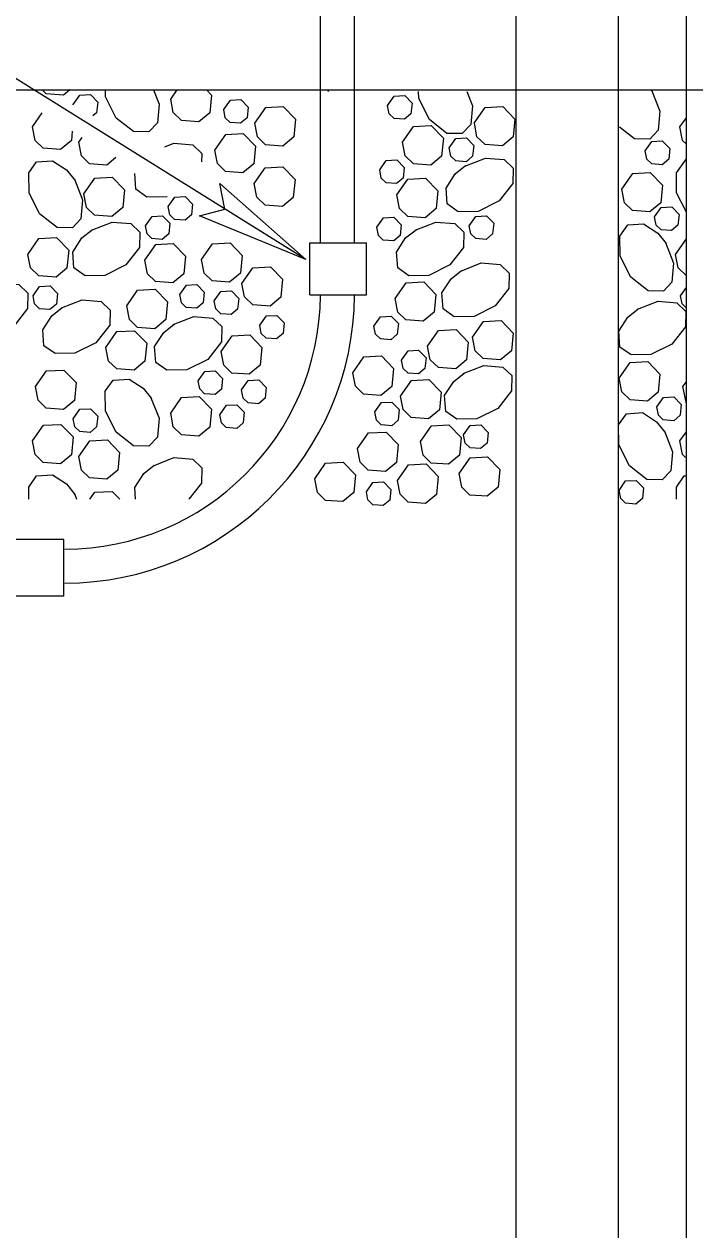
# Model space of a CAD drawing. Extents: x 99968 to 128667, y 90163 to 102182.
# Drawn here: x 121988.6 to 122094.4, y 98172 to 98362.1 of the extents above; entities that cross this region are included whole.
import ezdxf

# ---------------------------------------------------------------- set-up
doc = ezdxf.new("R2010")
doc.units = 0
doc.layers.add('RD Standard Plans Active', color=7, linetype='Continuous')

msp = doc.modelspace()

# ---------------------------------------------------------------- linework, layer by layer
at = {"layer": 'RD Standard Plans Active'}
for p, q in [((122093.01, 98066.74), (122093.01, 98771.14)), ((122066.12, 98478.09), (122066.12, 98160.54)), ((122082.25, 98478.09), (122082.25, 98160.54)), ((122032.97, 98325.02), (121818.04, 98458.87)), ((122035.23, 98453.47), (122035.23, 98327.65)), ((122040.6, 98453.47), (122040.6, 98327.65)), ((121884.09, 98351.73), (122313.7, 98351.73)), ((122033.64, 98327.65), (122042.57, 98327.65)), ((122033.64, 98319.4), (122033.64, 98327.65)), ((122042.57, 98319.4), (122042.57, 98327.65)), ((122033.64, 98319.4), (122042.57, 98319.4)), ((121994.81, 98280.84), (121986.56, 98280.84)), ((121994.81, 98271.91), (121994.81, 98280.84)), ((121994.81, 98271.91), (121986.56, 98271.91))]:
    msp.add_line(p, q, dxfattribs=at)
for points in [[(121995.77, 98351.73), (121994.78, 98350.92), (121992.05, 98351.1), (121991.41, 98351.73)], [(121996.31, 98349.45), (121997.35, 98350.93), (121999.01, 98351.02), (122000.17, 98349.82), (122000, 98348.15), (121999.39, 98347.63)], [(122008.97, 98351.73), (122009.85, 98349.51), (122009.59, 98346.54), (122008.25, 98345.11), (122005.82, 98345.16), (122003.07, 98347.31), (122001.41, 98350.63), (122001.38, 98351.73)], [(122011.68, 98350.3), (122012.68, 98351.73)], [(122017.35, 98351.73), (122018.11, 98350.93), (122017.83, 98348.14), (122016.12, 98346.71), (122013.39, 98346.91), (122012.09, 98348.16), (122011.68, 98350.3)], [(122036.35, 98351.73), (122036.56, 98351.47)], [(122058.37, 98351.47), (122059.26, 98349.25), (122059, 98346.27), (122057.65, 98344.85), (122055.23, 98344.89), (122052.48, 98347.05), (122050.82, 98350.37), (122050.79, 98351.47)], [(122087.56, 98351.6), (122088.84, 98348.37), (122088.58, 98345.37), (122087.24, 98343.96), (122084.81, 98344.01), (122082.44, 98345.86)], [(122087.43, 98351.73), (122087.63, 98351.47)], [(121996.32, 98349.37), (121996.31, 98349.45)], [(122020.04, 98348.65), (122021.09, 98350.12), (122022.74, 98350.22), (122023.9, 98349.02), (122023.73, 98347.35), (122022.71, 98346.49), (122021.06, 98346.61), (122020.29, 98347.36), (122020.04, 98348.65)], [(122024.93, 98346.48), (122026.66, 98348.95), (122029.44, 98349.11), (122031.36, 98347.11), (122031.08, 98344.32), (122029.37, 98342.89), (122026.63, 98343.09), (122025.35, 98344.34), (122024.93, 98346.48)], [(122045.89, 98349.27), (122046.93, 98350.75), (122048.59, 98350.84), (122049.75, 98349.65), (122049.58, 98347.98), (122048.56, 98347.11), (122046.91, 98347.23), (122046.14, 98347.98), (122045.89, 98349.27)], [(122059.56, 98346.5), (122061.3, 98348.98), (122064.06, 98349.13), (122065.98, 98347.14), (122065.72, 98344.33), (122064, 98342.91), (122061.26, 98343.12), (122059.98, 98344.36), (122059.57, 98346.5)], [(121989.86, 98345.93), (121991.4, 98348.11)], [(122092, 98345.93), (122093.01, 98347.36)], [(121996.15, 98345.23), (121996.01, 98343.76), (121994.3, 98342.35), (121991.57, 98342.53), (121990.28, 98343.78), (121989.86, 98345.93)], [(122048.26, 98343.48), (122049.99, 98345.96), (122052.77, 98346.11), (122054.69, 98344.12), (122054.41, 98341.31), (122052.7, 98339.89), (122049.97, 98340.09), (122048.68, 98341.33), (122048.26, 98343.48)], [(122093.01, 98343.2), (122092.42, 98343.78), (122092, 98345.93)], [(121997.19, 98343.48), (121997.73, 98344.25)], [(122003.05, 98341.06), (122001.63, 98339.89), (121998.9, 98340.09), (121997.61, 98341.33), (121997.19, 98343.48)], [(122010.78, 98342.76), (122012.19, 98343.32), (122015.17, 98343.06), (122016.59, 98341.72), (122016.56, 98340.39)], [(122018.63, 98342.25), (122020.36, 98344.73), (122023.13, 98344.89), (122025.06, 98342.89), (122024.77, 98340.1), (122023.07, 98338.67), (122020.32, 98338.87), (122019.04, 98340.11), (122018.63, 98342.25)], [(122055.61, 98342.59), (122056.65, 98344.08), (122058.31, 98344.16), (122059.47, 98342.97), (122059.3, 98341.29), (122058.27, 98340.42), (122056.63, 98340.56), (122055.85, 98341.3), (122055.61, 98342.59)], [(122086.53, 98342.12), (122087.56, 98343.59), (122089.22, 98343.69), (122090.38, 98342.5), (122090.22, 98340.82), (122089.18, 98339.95), (122087.55, 98340.07), (122086.77, 98340.82), (122086.53, 98342.12)], [(121996.49, 98337.64), (121997.77, 98334.39), (121997.52, 98331.42), (121996.17, 98330), (121993.75, 98330.05), (121991, 98332.2), (121989.34, 98335.52), (121989.29, 98338.65), (121990.54, 98340.42), (121993.03, 98340.57), (121995.27, 98339.15), (121996.57, 98337.51)], [(122024.86, 98336.96), (122026.6, 98339.43), (122029.36, 98339.59), (122031.29, 98337.6), (122031.02, 98334.79), (122029.3, 98333.37), (122026.57, 98333.57), (122025.28, 98334.83), (122024.87, 98336.96)], [(122044.64, 98339.12), (122045.68, 98340.6), (122047.33, 98340.69), (122048.5, 98339.49), (122048.33, 98337.82), (122047.31, 98336.96), (122045.66, 98337.09), (122044.88, 98337.83), (122044.64, 98339.12)], [(122058.06, 98339.72), (122061.31, 98341), (122064.29, 98340.75), (122065.7, 98339.4), (122065.65, 98336.97), (122063.5, 98334.23), (122060.17, 98332.56), (122057.04, 98332.51), (122055.28, 98333.76), (122055.11, 98336.26), (122056.55, 98338.49), (122058.18, 98339.8)], [(122093.01, 98332.47), (122091.48, 98335.52), (122091.43, 98338.65), (122093.01, 98340.89)], [(121997.97, 98335.36), (121999.7, 98337.82), (122002.47, 98337.99), (122004.39, 98335.98), (122004.12, 98333.19), (122002.41, 98331.77), (121999.66, 98331.97), (121998.39, 98333.21), (121997.97, 98335.36)], [(122011.15, 98334.92), (122011.07, 98334.88), (122007.93, 98334.83), (122006.17, 98336.08), (122006.01, 98338.56)], [(122047.37, 98335.18), (122049.1, 98337.65), (122051.88, 98337.81), (122053.8, 98335.81), (122053.53, 98333.02), (122051.81, 98331.59), (122049.07, 98331.79), (122047.79, 98333.03), (122047.37, 98335.18)], [(122082.82, 98336.11), (122084.55, 98338.58), (122087.32, 98338.73), (122089.25, 98336.74), (122088.97, 98333.93), (122087.26, 98332.51), (122084.53, 98332.7), (122083.23, 98333.95), (122082.82, 98336.11)], [(122011.28, 98333.34), (122012.32, 98334.81), (122013.98, 98334.91), (122015.14, 98333.72), (122014.97, 98332.04), (122013.94, 98331.18), (122012.3, 98331.3), (122011.53, 98332.05), (122011.28, 98333.34)], [(122007.7, 98330.33), (122008.74, 98331.8), (122010.4, 98331.9), (122011.56, 98330.71), (122011.38, 98329.03), (122010.36, 98328.17), (122008.72, 98328.29), (122007.95, 98329.04), (122007.7, 98330.33)], [(122058.77, 98330.33), (122059.81, 98331.8), (122061.47, 98331.9), (122062.63, 98330.71), (122062.46, 98329.03), (122061.43, 98328.17), (122059.79, 98328.29), (122059.02, 98329.04), (122058.77, 98330.33)], [(122088, 98331.72), (122089.04, 98333.2), (122090.7, 98333.28), (122091.86, 98332.09), (122091.69, 98330.41), (122090.67, 98329.56), (122089.02, 98329.69), (122088.25, 98330.42), (122088, 98331.72)], [(121999.18, 98329.62), (122002.43, 98330.91), (122005.41, 98330.65), (122006.83, 98329.31), (122006.77, 98326.89), (122004.62, 98324.13), (122001.3, 98322.47), (121998.17, 98322.42), (121996.41, 98323.67), (121996.23, 98326.17), (121997.67, 98328.39), (121999.31, 98329.7)], [(122044.18, 98330.09), (122045.23, 98331.57), (122046.88, 98331.66), (122048.05, 98330.46), (122047.88, 98328.78), (122046.86, 98327.92), (122045.21, 98328.06), (122044.43, 98328.8), (122044.18, 98330.09)], [(122050.25, 98329.62), (122053.49, 98330.91), (122056.48, 98330.65), (122057.89, 98329.31), (122057.84, 98326.89), (122055.7, 98324.13), (122052.37, 98322.47), (122049.24, 98322.42), (122047.48, 98323.67), (122047.31, 98326.17), (122048.74, 98328.39), (122050.38, 98329.7)], [(122089.72, 98327.66), (122091, 98324.42), (122090.74, 98321.44), (122089.4, 98320.02), (122086.98, 98320.06), (122084.23, 98322.21), (122082.57, 98325.53), (122082.52, 98328.67), (122083.76, 98330.44), (122086.26, 98330.6), (122088.49, 98329.17), (122089.8, 98327.54)], [(121989.17, 98325.81), (121990.91, 98328.29), (121993.68, 98328.45), (121995.6, 98326.45), (121995.32, 98323.65), (121993.61, 98322.22), (121990.88, 98322.43), (121989.59, 98323.67), (121989.17, 98325.81)], [(122091.31, 98325.81), (122093.01, 98328.24)], [(122007.58, 98324.9), (122009.32, 98327.38), (122012.09, 98327.52), (122014.01, 98325.53), (122013.73, 98322.74), (122012.02, 98321.31), (122009.29, 98321.51), (122008, 98322.75), (122007.59, 98324.9)], [(122016.54, 98325), (122018.27, 98327.47), (122021.04, 98327.63), (122022.97, 98325.63), (122022.69, 98322.84), (122020.98, 98321.41), (122018.23, 98321.61), (122016.95, 98322.85), (122016.54, 98325)], [(122057.42, 98323.18), (122060.67, 98324.46), (122063.64, 98324.21), (122065.07, 98322.85), (122065.02, 98320.44), (122062.86, 98317.69), (122059.54, 98316.03), (122056.41, 98315.97), (122054.65, 98317.22), (122054.47, 98319.72), (122055.92, 98321.95), (122057.55, 98323.26)], [(122093.01, 98322.44), (122091.73, 98323.67), (122091.31, 98325.81)], [(122022.91, 98321.23), (122024.65, 98323.7), (122027.41, 98323.86), (122029.33, 98321.87), (122029.07, 98319.06), (122027.35, 98317.64), (122024.62, 98317.84), (122023.33, 98319.09), (122022.92, 98321.23)], [(121981.52, 98320.03), (121984.77, 98321.31), (121987.75, 98321.05), (121989.17, 98319.71), (121989.12, 98317.28), (121986.97, 98314.53), (121983.65, 98312.88), (121980.53, 98312.82), (121978.76, 98314.07), (121978.59, 98316.56), (121980.02, 98318.8), (121981.65, 98320.1)], [(121989.97, 98319.27), (121991.01, 98320.74), (121992.66, 98320.84), (121993.82, 98319.64), (121993.66, 98317.96), (121992.63, 98317.1), (121990.99, 98317.22), (121990.21, 98317.98), (121989.97, 98319.27)], [(122013.12, 98319.46), (122014.16, 98320.93), (122015.82, 98321.03), (122016.98, 98319.83), (122016.81, 98318.16), (122015.78, 98317.3), (122014.14, 98317.42), (122013.36, 98318.17), (122013.12, 98319.46)], [(122047.08, 98318.85), (122048.81, 98321.33), (122051.58, 98321.49), (122053.51, 98319.49), (122053.23, 98316.69), (122051.52, 98315.26), (122048.79, 98315.46), (122047.5, 98316.71), (122047.08, 98318.85)], [(122092.11, 98319.27), (122093.01, 98320.56)], [(121994.46, 98317.36), (121997.71, 98318.64), (122000.69, 98318.39), (122002.11, 98317.03), (122002.06, 98314.62), (121999.9, 98311.87), (121996.58, 98310.21), (121993.45, 98310.16), (121991.68, 98311.4), (121991.52, 98313.9), (121992.95, 98316.13), (121994.59, 98317.45)], [(122004.74, 98317.67), (122006.47, 98320.14), (122009.25, 98320.3), (122011.17, 98318.31), (122010.89, 98315.51), (122009.18, 98314.08), (122006.44, 98314.28), (122005.16, 98315.53), (122004.74, 98317.67)], [(122018.56, 98318.49), (122019.59, 98319.97), (122021.25, 98320.06), (122022.41, 98318.87), (122022.24, 98317.19), (122021.22, 98316.33), (122019.58, 98316.45), (122018.8, 98317.2), (122018.56, 98318.49)], [(122093.01, 98317.34), (122092.36, 98317.98), (122092.11, 98319.27)], [(122085.29, 98317.14), (122088.54, 98318.43), (122091.51, 98318.16), (122092.94, 98316.82), (122092.89, 98314.4), (122090.74, 98311.65), (122087.42, 98309.99), (122084.28, 98309.94), (122082.52, 98311.19), (122082.35, 98313.68), (122083.78, 98315.92), (122085.42, 98317.22)], [(122012.09, 98314.74), (122015.33, 98316.01), (122018.32, 98315.76), (122019.73, 98314.41), (122019.69, 98311.99), (122017.54, 98309.25), (122014.22, 98307.58), (122011.08, 98307.53), (122009.32, 98308.78), (122009.15, 98311.27), (122010.58, 98313.51), (122012.23, 98314.82)], [(122025.72, 98314.62), (122026.77, 98316.11), (122028.42, 98316.19), (122029.58, 98315), (122029.41, 98313.33), (122028.39, 98312.46), (122026.75, 98312.59), (122025.97, 98313.33), (122025.72, 98314.62)], [(122043.73, 98314.5), (122044.78, 98315.98), (122046.43, 98316.07), (122047.59, 98314.88), (122047.42, 98313.2), (122046.4, 98312.34), (122044.76, 98312.47), (122043.98, 98313.21), (122043.73, 98314.5)], [(122059.28, 98312.74), (122061.02, 98315.22), (122063.78, 98315.37), (122065.7, 98313.38), (122065.44, 98310.57), (122063.72, 98309.16), (122060.98, 98309.36), (122059.69, 98310.61), (122059.28, 98312.74)], [(122001.47, 98311.14), (122003.21, 98313.62), (122005.97, 98313.77), (122007.9, 98311.78), (122007.62, 98308.97), (122005.91, 98307.55), (122003.18, 98307.74), (122001.89, 98308.99), (122001.47, 98311.14)], [(122019.64, 98310.49), (122021.37, 98312.95), (122024.14, 98313.11), (122026.07, 98311.12), (122025.79, 98308.32), (122024.08, 98306.89), (122021.34, 98307.09), (122020.05, 98308.34), (122019.64, 98310.49)], [(122052.19, 98311.32), (122053.93, 98313.8), (122056.69, 98313.95), (122058.62, 98311.96), (122058.35, 98309.16), (122056.63, 98307.74), (122053.9, 98307.94), (122052.61, 98309.19), (122052.2, 98311.32)], [(122040.4, 98307.15), (122042.13, 98309.63), (122044.91, 98309.79), (122046.83, 98307.79), (122046.55, 98304.99), (122044.84, 98303.56), (122042.1, 98303.76), (122040.82, 98305.01), (122040.4, 98307.15)], [(122048.09, 98309.11), (122049.13, 98310.6), (122050.79, 98310.68), (122051.95, 98309.49), (122051.78, 98307.81), (122050.76, 98306.95), (122049.11, 98307.08), (122048.34, 98307.82), (122048.09, 98309.11)], [(121990.34, 98304.95), (121992.08, 98307.42), (121994.84, 98307.57), (121996.78, 98305.58), (121996.5, 98302.78), (121994.78, 98301.36), (121992.05, 98301.56), (121990.76, 98302.81), (121990.35, 98304.95)], [(122016.01, 98305.87), (122017.05, 98307.34), (122018.71, 98307.44), (122019.87, 98306.25), (122019.7, 98304.57), (122018.68, 98303.71), (122017.03, 98303.82), (122016.26, 98304.58), (122016.01, 98305.87)], [(122057.82, 98307.01), (122061.07, 98308.29), (122064.04, 98308.04), (122065.47, 98306.68), (122065.41, 98304.26), (122063.26, 98301.52), (122059.94, 98299.85), (122056.81, 98299.8), (122055.05, 98301.04), (122054.87, 98303.54), (122056.32, 98305.78), (122057.95, 98307.09)], [(122082.42, 98306.26), (122084.16, 98308.74), (122086.92, 98308.9), (122088.85, 98306.9), (122088.57, 98304.1), (122086.86, 98302.67), (122084.13, 98302.88), (122082.84, 98304.12), (122082.42, 98306.26)], [(122008.56, 98303.2), (122009.85, 98299.96), (122009.59, 98296.98), (122008.25, 98295.56), (122005.82, 98295.6), (122003.07, 98297.76), (122001.41, 98301.08), (122001.36, 98304.22), (122002.61, 98305.98), (122005.11, 98306.14), (122007.33, 98304.71), (122008.65, 98303.08)], [(122022.87, 98304.43), (122023.91, 98305.91), (122025.57, 98306), (122026.73, 98304.8), (122026.56, 98303.13), (122025.54, 98302.26), (122023.89, 98302.39), (122023.12, 98303.14), (122022.87, 98304.43)], [(122047.9, 98303.47), (122049.65, 98305.94), (122052.41, 98306.09), (122054.34, 98304.1), (122054.07, 98301.29), (122052.35, 98299.88), (122049.61, 98300.08), (122048.32, 98301.33), (122047.91, 98303.47)], [(122092.48, 98304.95), (122093.01, 98305.7)], [(122011.68, 98300.76), (122013.41, 98303.22), (122016.18, 98303.38), (122018.11, 98301.38), (122017.83, 98298.58), (122016.12, 98297.16), (122013.39, 98297.36), (122012.09, 98298.6), (122011.68, 98300.76)], [(122093.01, 98302.24), (122092.48, 98304.95)], [(121996.31, 98299.89), (121997.35, 98301.38), (121999.01, 98301.46), (122000.17, 98300.27), (122000, 98298.59), (121998.97, 98297.73), (121997.33, 98297.86), (121996.56, 98298.6), (121996.31, 98299.89)], [(122019.43, 98300.52), (122020.47, 98302), (122022.13, 98302.09), (122023.29, 98300.9), (122023.12, 98299.22), (122022.09, 98298.36), (122020.45, 98298.48), (122019.68, 98299.23), (122019.43, 98300.52)], [(122043.87, 98300.95), (122044.92, 98302.43), (122046.57, 98302.52), (122047.74, 98301.32), (122047.57, 98299.65), (122046.55, 98298.79), (122044.9, 98298.91), (122044.12, 98299.66), (122043.87, 98300.95)], [(122088.35, 98301.75), (122089.4, 98303.23), (122091.05, 98303.32), (122092.21, 98302.12), (122092.05, 98300.44), (122091.02, 98299.58), (122089.37, 98299.71), (122088.6, 98300.46), (122088.35, 98301.75)], [(122089.54, 98297.92), (122090.82, 98294.67), (122090.56, 98291.69), (122089.21, 98290.27), (122086.8, 98290.31), (122084.04, 98292.46), (122082.38, 98295.79), (122082.33, 98298.91), (122083.58, 98300.68), (122086.07, 98300.85), (122088.31, 98299.42), (122089.61, 98297.79)], [(121989.86, 98296.38), (121991.6, 98298.85), (121994.37, 98299), (121996.29, 98297.01), (121996.01, 98294.21), (121994.3, 98292.79), (121991.57, 98292.99), (121990.28, 98294.24), (121989.86, 98296.38)], [(122041.14, 98295.17), (122042.88, 98297.64), (122045.64, 98297.79), (122047.57, 98295.81), (122047.29, 98293.01), (122045.58, 98291.57), (122042.85, 98291.78), (122041.56, 98293.03), (122041.15, 98295.17)], [(122051.06, 98296.29), (122052.8, 98298.76), (122055.56, 98298.91), (122057.49, 98296.93), (122057.22, 98294.12), (122055.5, 98292.7), (122052.77, 98292.9), (122051.48, 98294.15), (122051.07, 98296.29)], [(122057.88, 98297.35), (122058.92, 98298.83), (122060.57, 98298.91), (122061.74, 98297.72), (122061.57, 98296.04), (122060.54, 98295.18), (122058.9, 98295.32), (122058.12, 98296.05), (122057.88, 98297.35)], [(122092, 98296.38), (122093.01, 98297.82)], [(121997.19, 98293.93), (121998.92, 98296.4), (122001.7, 98296.55), (122003.62, 98294.56), (122003.34, 98291.76), (122001.63, 98290.33), (121998.9, 98290.54), (121997.61, 98291.79), (121997.19, 98293.93)], [(122092.89, 98293.79), (122092.42, 98294.24), (122092, 98296.38)], [(122057.16, 98291.24), (122058.89, 98293.71), (122061.66, 98293.87), (122063.59, 98291.87), (122063.31, 98289.08), (122061.6, 98287.65), (122058.87, 98287.85), (122057.58, 98289.1), (122057.16, 98291.24)], [(122006.12, 98287.2), (122006.01, 98289.02), (122007.44, 98291.26), (122009.08, 98292.56)], [(122008.95, 98292.47), (122012.19, 98293.77), (122015.17, 98293.51), (122016.59, 98292.16), (122016.54, 98289.74), (122014.56, 98287.2)], [(122034.39, 98290.4), (122036.12, 98292.88), (122038.9, 98293.04), (122040.82, 98291.03), (122040.54, 98288.24), (122038.83, 98286.81), (122036.09, 98287.01), (122034.81, 98288.26), (122034.39, 98290.4)], [(122047.45, 98290.13), (122049.19, 98292.6), (122051.96, 98292.75), (122053.88, 98290.77), (122053.61, 98287.96), (122051.89, 98286.54), (122049.16, 98286.74), (122047.87, 98287.99), (122047.46, 98290.13)], [(121989.32, 98287.2), (121989.29, 98289.1), (121990.54, 98290.86), (121993.03, 98291.03), (121995.27, 98289.6), (121996.57, 98287.96)], [(122082.4, 98288.59), (122083.43, 98290.08), (122085.1, 98290.16), (122086.25, 98288.97), (122086.09, 98287.29), (122085.05, 98286.43), (122083.42, 98286.55), (122082.65, 98287.3), (122082.4, 98288.59)], [(122091.46, 98287.2), (122091.43, 98289.1), (122092.68, 98290.86), (122093.01, 98290.89)], [(121998.95, 98287.2), (121999.7, 98288.28), (122002.47, 98288.43), (122003.66, 98287.2)], [(122042.54, 98288.37), (122043.57, 98289.85), (122045.24, 98289.94), (122046.4, 98288.74), (122046.23, 98287.07), (122045.2, 98286.21), (122043.56, 98286.33), (122042.79, 98287.08), (122042.54, 98288.37)], [(121996.49, 98288.1), (121996.85, 98287.2)]]:
    msp.add_lwpolyline(points, dxfattribs=at)
msp.add_lwpolyline([(122019.45, 98337), (122032.97, 98325.02), (122016.25, 98331.87), (122020.22, 98332.95)], close=True, dxfattribs=at)
for radius, end in [(45.7, 359.6288), (40.33, 359.5018)]:
    msp.add_arc((121994.98, 98319.67), radius, 270, end, dxfattribs=at)

doc.saveas('drawing.dxf')
